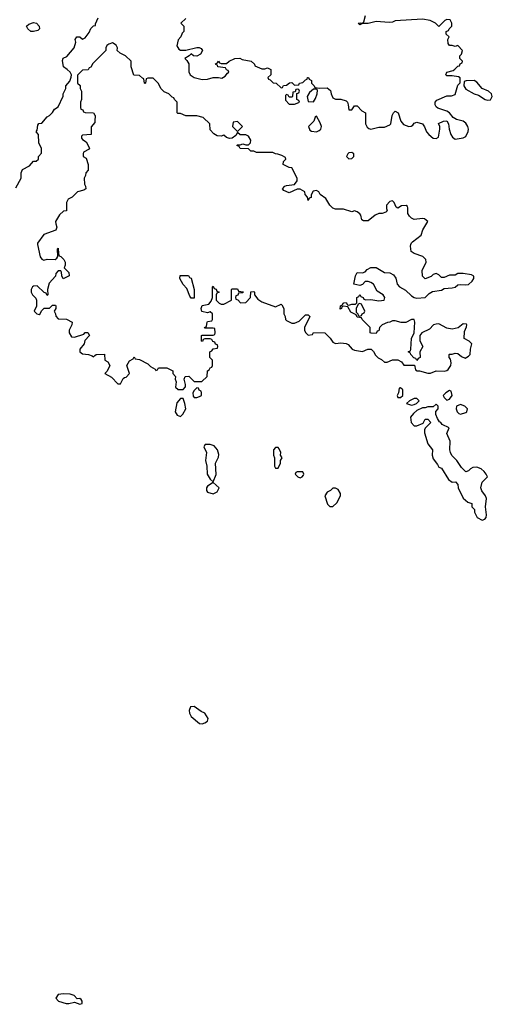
# Model space of a CAD drawing. Header units: inches. Extents: x 2601469 to 2753575, y 449403 to 582909.
# Tile 265 of 350: x 2679448 to 2682924, y 514406 to 521657. Entities that reach past the tile are written whole.
import ezdxf

# ---------------------------------------------------------------- set-up
doc = ezdxf.new("R2010")
doc.units = ezdxf.units.IN
doc.header["$MEASUREMENT"] = 0
for name, color, linetype in [('C6571', 7, 'Continuous'), ('C6572', 7, 'Continuous'), ('C6581', 7, 'Continuous'), ('C6582', 7, 'Continuous')]:
    doc.layers.add(name, color=color, linetype=linetype)

msp = doc.modelspace()

# ---------------------------------------------------------------- linework, layer by layer
at = {"layer": 'C6571', "color": 4, "elevation": 4}
msp.add_lwpolyline([(2679580, 520000), (2679598, 519910), (2679610, 519892), (2679625.4, 519885.4), (2679650, 519892), (2679708.4, 519891.6), (2679720.4, 519899.6), (2679728.4, 519911.6), (2679726, 519970), (2679730, 519974), (2679732.7, 519932.7), (2679738, 519918), (2679750, 519914), (2679772, 519890), (2679782, 519870), (2679782, 519850), (2679774, 519830), (2679810, 519794), (2679811.6, 519771.6), (2679768, 519748), (2679758, 519770), (2679756.4, 519796.4), (2679750, 519806), (2679730, 519806), (2679712.7, 519787.3), (2679712, 519768), (2679663.6, 519716.4), (2679652, 519670), (2679654, 519630), (2679650, 519626), (2679642, 519642), (2679627.3, 519647.3), (2679576.4, 519696.4), (2679550, 519695.3), (2679542, 519690), (2679532, 519670), (2679532, 519650), (2679542, 519630), (2679565.4, 519605.4), (2679572, 519590), (2679572, 519548), (2679554, 519510), (2679574, 519490), (2679590, 519484.7), (2679598, 519490), (2679607.3, 519512.7), (2679628.4, 519531.6), (2679667.3, 519532.7), (2679690, 519554), (2679710, 519554), (2679714, 519550), (2679714, 519530), (2679702, 519510), (2679711.6, 519491.6), (2679712.7, 519472.7), (2679730, 519454), (2679791.1, 519451.1), (2679834, 519430), (2679832, 519410), (2679812, 519370), (2679812, 519350), (2679830, 519322), (2679850, 519318), (2679919, 519341), (2679930, 519354), (2679950, 519354), (2679962, 519330), (2679926.8, 519293.2), (2679921, 519270), (2679891, 519230), (2679891.3, 519210), (2679910, 519196), (2679954, 519190), (2679982, 519182), (2679990, 519174), (2680000, 519183)], dxfattribs=at)
msp.add_lwpolyline([(2679770, 514484), (2679730, 514478), (2679714, 514450), (2679734, 514430), (2679790, 514411.3), (2679810, 514411.3), (2679850, 514422), (2679890, 514406), (2679907.3, 514412.7), (2679908, 514430), (2679900.4, 514440.4), (2679890, 514448), (2679870, 514446), (2679848, 514470), (2679820.2, 514480.2)], close=True, dxfattribs=at)
at = {"layer": 'C6572', "color": 4, "elevation": 4}
for points in [[(2679420.4, 520419.6), (2679458, 520490), (2679458, 520530), (2679467.3, 520552.7), (2679520.4, 520579.6), (2679550, 520614), (2679570, 520614), (2679586, 520630), (2679586, 520650), (2679607.3, 520672.7), (2679607.3, 520707.3), (2679588, 520750), (2679586, 520810), (2679568, 520830), (2679576.4, 520843.6), (2679580.4, 520879.6), (2679588, 520892), (2679610, 520894), (2679650, 520942), (2679666, 520950), (2679690, 520974), (2679703.1, 520996.9), (2679730, 521014), (2679767.3, 521092.7), (2679768.4, 521111.6), (2679786, 521150), (2679786, 521170), (2679816.4, 521203.6), (2679827.3, 521232.7), (2679828, 521250), (2679818, 521270), (2679798, 521290), (2679769.1, 521309.1), (2679763.1, 521356.9), (2679767.3, 521372.7), (2679794.6, 521385.4), (2679848.7, 521450), (2679862, 521490), (2679855.3, 521510), (2679868.7, 521530), (2679890, 521531), (2679910, 521512), (2679930, 521522), (2679958, 521562), (2679970, 521592), (2679990, 521612), (2680000, 521613.2)], [(2680000, 521349), (2679985.4, 521334.6), (2679970, 521306), (2679958, 521302), (2679952.7, 521287.3), (2679910, 521286), (2679872.7, 521247.3), (2679874, 521190), (2679891.6, 521171.6), (2679892, 521150), (2679902, 521130), (2679902, 521070), (2679894, 521050), (2679894, 521010), (2679898, 520998), (2679912.7, 520992.7), (2679918, 520978), (2679930, 520974), (2679991.6, 520971.6), (2680000, 520954.2)], [(2680000, 520908.7), (2679999.6, 520900.4), (2679972.7, 520867.3), (2679974, 520810), (2679910, 520806), (2679902, 520798), (2679903.6, 520783.6), (2679910, 520774), (2679936.9, 520756.9), (2679962, 520710), (2679958, 520702), (2679918, 520682), (2679914, 520670), (2679914, 520650), (2679936, 520636), (2679952, 520590), (2679951.6, 520548.4), (2679934, 520530), (2679932, 520510), (2679922, 520490), (2679924.7, 520444.7), (2679932, 520430), (2679934, 520410), (2679919.6, 520400.4), (2679874, 520390), (2679834, 520350), (2679805.4, 520334.6), (2679792, 520310), (2679791.3, 520248.7), (2679770, 520246), (2679739.6, 520220.4), (2679712, 520170), (2679712.7, 520152.7), (2679722, 520130), (2679712.7, 520107.3), (2679626.4, 520073.6), (2679578, 520010), (2679580, 520000)]]:
    msp.add_lwpolyline(points, dxfattribs=at)
msp.add_lwpolyline([(2679550, 521568.7), (2679529, 521569), (2679508, 521590), (2679498, 521610), (2679515.3, 521624.7), (2679550, 521636), (2679572, 521630), (2679592, 521610), (2679594, 521590), (2679582, 521578)], close=True, dxfattribs=at)
at = {"layer": 'C6581', "color": 4, "elevation": 4}
msp.add_lwpolyline([(2680000, 519183), (2680010, 519192), (2680072.7, 519192.7), (2680074, 519150), (2680096.9, 519136.9), (2680112, 519110), (2680091.6, 519068.4), (2680074, 519050), (2680123.6, 519023.6), (2680170, 518974), (2680190, 518974), (2680210, 519014), (2680218, 519022), (2680230, 519024.7), (2680255.3, 519050), (2680235.3, 519110), (2680256.4, 519143.6), (2680282, 519158), (2680290, 519174), (2680298, 519158), (2680330, 519154), (2680390, 519122), (2680410, 519102), (2680443.6, 519083.6), (2680450, 519074), (2680462, 519078), (2680470, 519094), (2680490, 519094), (2680530, 519092), (2680570, 519074), (2680574, 519070), (2680574, 519050), (2680594, 519030), (2680592, 519010), (2680598, 518990), (2680594, 518950), (2680612.7, 518932.7), (2680650, 518934), (2680667.3, 518952.7), (2680668, 518970), (2680658, 519010), (2680666, 519030), (2680691.6, 519031.6), (2680730, 518992), (2680787.3, 518992.7), (2680826, 519030), (2680828.4, 519071.6), (2680842, 519078), (2680850, 519094), (2680862, 519098), (2680866, 519110), (2680866, 519150), (2680846, 519170), (2680846, 519210), (2680862, 519218), (2680870, 519234), (2680902, 519238), (2680906, 519250), (2680902, 519262), (2680887.3, 519267.3), (2680882, 519282), (2680867.3, 519287.3), (2680862, 519302), (2680850, 519306), (2680810, 519306), (2680798, 519302), (2680792.7, 519287.3), (2680786, 519290), (2680786, 519330), (2680790, 519334), (2680870, 519334), (2680882, 519338), (2680886, 519350), (2680882, 519382), (2680870, 519386), (2680810, 519386), (2680806, 519390), (2680822, 519398), (2680826, 519430), (2680830, 519434), (2680862, 519438), (2680866, 519450), (2680866, 519490), (2680850, 519506), (2680830, 519498), (2680788.4, 519508.4), (2680782, 519530), (2680790, 519551.3), (2680839, 519561), (2680856.4, 519583.6), (2680866, 519610), (2680866, 519690), (2680870, 519694), (2680878, 519678), (2680892.7, 519672.7), (2680898, 519658), (2680914, 519650), (2680898, 519642), (2680894, 519630), (2680894, 519590), (2680914, 519570), (2680930, 519562), (2680950, 519562), (2681006, 519590), (2681006, 519670), (2681010, 519674), (2681050, 519674), (2681058, 519658), (2681092.7, 519652.7), (2681090, 519646), (2681058, 519642), (2681052.7, 519627.3), (2681038, 519622), (2681034, 519610), (2681038, 519598), (2681052.7, 519592.7), (2681072.7, 519572.7), (2681110, 519574), (2681146, 519610), (2681147.3, 519652.7), (2681170, 519654), (2681174, 519650), (2681174, 519630), (2681199.6, 519599.6), (2681230, 519578), (2681330, 519542), (2681370, 519562), (2681376.9, 519556.9), (2681390.9, 519530.9), (2681391.1, 519491.1), (2681401, 519470), (2681402.8, 519450), (2681410, 519441), (2681450, 519422), (2681470, 519422), (2681503.1, 519436.9), (2681550, 519482), (2681570, 519482), (2681576.9, 519476.9), (2681582, 519470), (2681542, 519390), (2681542, 519370), (2681550, 519354), (2681570, 519334), (2681602, 519338), (2681610, 519354), (2681691.1, 519351.1), (2681731.3, 519311.3), (2681750, 519282), (2681770, 519272), (2681810, 519278), (2681850, 519272), (2681863.6, 519263.6), (2681894, 519230), (2681910, 519222), (2681970, 519214), (2682008.9, 519231.1), (2682034, 519230), (2682050, 519214), (2682065.4, 519185.4), (2682085.4, 519165.4), (2682110, 519154), (2682130, 519134), (2682150, 519134), (2682190, 519152), (2682230, 519152), (2682256.9, 519136.9), (2682272.7, 519112.7), (2682352.7, 519112.7), (2682358, 519078), (2682372, 519072), (2682388, 519072), (2682450, 519054), (2682470, 519054), (2682510, 519072), (2682570, 519067.3), (2682590, 519074), (2682598.3, 519081.7), (2682619, 519110), (2682622, 519130), (2682616.4, 519156.4), (2682606, 519170), (2682606, 519190), (2682610, 519194), (2682630, 519194), (2682650, 519202), (2682670, 519198), (2682696.9, 519176.9), (2682724.7, 519164.7), (2682750, 519178), (2682762, 519190), (2682764, 519230), (2682773.2, 519270), (2682754, 519290), (2682718, 519310), (2682720.7, 519359.3), (2682734, 519394), (2682738, 519410), (2682734.6, 519414.6), (2682710, 519416), (2682673.4, 519386.6), (2682630, 519377.2), (2682590, 519384), (2682530, 519417.2), (2682510, 519414), (2682491.1, 519408.9), (2682461.4, 519378.6), (2682404.7, 519350), (2682391, 519330), (2682391.1, 519291.1), (2682412, 519250), (2682392, 519210), (2682394, 519170), (2682378, 519162), (2682370, 519146), (2682362, 519162), (2682347.3, 519167.3), (2682326, 519190), (2682322, 519202), (2682306, 519210), (2682322, 519218), (2682326, 519230), (2682328.7, 519310), (2682348.7, 519350), (2682354.5, 519430), (2682350, 519448), (2682330, 519448.7), (2682287.3, 519427.3), (2682252.7, 519427.3), (2682210, 519438), (2682190, 519438), (2682170, 519428), (2682152.7, 519427.3), (2682114, 519410), (2682094, 519390), (2682090, 519366), (2682078, 519362), (2682070, 519346), (2682032.7, 519347.3), (2682026, 519350), (2682026, 519390), (2681966, 519450), (2681962, 519462), (2681930, 519466), (2681922, 519482), (2681883.1, 519503.1), (2681862, 519542), (2681830, 519546), (2681818, 519542), (2681814, 519530), (2681806, 519526), (2681808, 519550), (2681822, 519558), (2681826, 519570), (2681832.7, 519572.7), (2681850, 519574), (2681858, 519558), (2681870, 519554), (2681890, 519562), (2681918, 519562), (2681927.3, 519572.7), (2681928.4, 519611.6), (2681942, 519618), (2681950, 519634), (2681958, 519618), (2681974, 519610), (2681978, 519598), (2681992.7, 519592.7), (2682030, 519596), (2682090, 519586), (2682128.4, 519591.6), (2682132.7, 519610), (2682122, 519630), (2682077.2, 519657.2), (2682050, 519708), (2682030, 519722), (2682010, 519728.7), (2681990, 519728), (2681970, 519706), (2681950, 519698), (2681906, 519710), (2681918, 519770), (2681930, 519794), (2681970, 519791.3), (2681990, 519801), (2682003.7, 519816.3), (2682030, 519831.3), (2682070, 519831), (2682130, 519796), (2682170, 519791.3), (2682198, 519778), (2682213.4, 519753.4), (2682224.9, 519710), (2682241, 519690), (2682286, 519666), (2682330, 519622), (2682350, 519610.7), (2682370, 519606), (2682430, 519611.3), (2682458.6, 519641.4), (2682485.2, 519654.8), (2682550, 519666), (2682570, 519678), (2682630, 519682), (2682650, 519688), (2682670, 519704), (2682690, 519707.3), (2682730, 519704), (2682750, 519707.7), (2682777.2, 519730), (2682788.7, 519750), (2682788.4, 519768.4), (2682770, 519777.2), (2682710, 519788.7), (2682670, 519788), (2682650, 519775.3), (2682610, 519776), (2682570, 519758), (2682550, 519758), (2682530, 519778), (2682510, 519788), (2682490, 519779), (2682474.4, 519765.6), (2682430, 519748), (2682410, 519768), (2682408.7, 519810), (2682437.2, 519870), (2682435.3, 519890), (2682413.6, 519913.6), (2682350, 519935.3), (2682328, 519950), (2682322, 519990), (2682325.3, 520000)], dxfattribs=at)
for points in [[(2680710, 519606), (2680700.2, 519620.2), (2680676.4, 519676.4), (2680650, 519706), (2680626, 519750), (2680627.3, 519772.7), (2680690, 519774), (2680698, 519758), (2680710, 519754), (2680730.9, 519670.9), (2680730, 519606)], [(2681950, 519566), (2681938, 519562), (2681922, 519530), (2681922, 519502), (2681934, 519490), (2681938, 519478), (2681950, 519474), (2681962, 519478), (2681966, 519490), (2681982, 519498), (2681986, 519510), (2681962, 519562)], [(2680750, 518946), (2680730, 518926), (2680722, 518910), (2680723.6, 518883.6), (2680730, 518874), (2680750, 518874), (2680770, 518882), (2680786, 518890), (2680786, 518910), (2680782, 518922), (2680767.3, 518927.3), (2680762, 518942)], [(2682250, 518946), (2682238, 518942), (2682234, 518910), (2682224.7, 518890), (2682230, 518874), (2682250, 518874), (2682266, 518890), (2682266, 518930)], [(2682610, 518926), (2682582, 518910), (2682562, 518890), (2682570, 518874), (2682590, 518854), (2682610, 518862), (2682628, 518890), (2682622, 518922)], [(2680650, 518866), (2680630, 518866), (2680603.6, 518836.4), (2680592, 518770), (2680605.4, 518745.4), (2680630, 518734), (2680648.4, 518751.6), (2680668.7, 518790), (2680662, 518830)], [(2682370, 518866), (2682350, 518866), (2682330, 518858), (2682314, 518850), (2682294, 518830), (2682330, 518818), (2682350, 518822), (2682366, 518830), (2682386, 518850)], [(2682510, 518826), (2682490, 518806), (2682450, 518806), (2682430, 518798), (2682410, 518798), (2682370, 518778), (2682343.5, 518756.5), (2682322.8, 518730), (2682326.8, 518690), (2682350, 518666), (2682370, 518664.7), (2682415.3, 518684.7), (2682430, 518714), (2682450, 518714), (2682472, 518690), (2682431.1, 518648.9), (2682424.7, 518635.3), (2682425.4, 518614.6), (2682450, 518534), (2682484.7, 518490), (2682481, 518450), (2682490, 518422), (2682522, 518382), (2682530, 518362), (2682550, 518354), (2682602, 518270), (2682630, 518252), (2682652.7, 518252.7), (2682670, 518234), (2682672, 518210), (2682710, 518134), (2682743.6, 518103.6), (2682772.7, 518092.7), (2682774, 518070), (2682792, 518050), (2682792, 518030), (2682812, 517990), (2682850, 517971.3), (2682870, 517978), (2682879, 517990), (2682882, 518010), (2682875.3, 518070), (2682882, 518130), (2682873.2, 518150), (2682846.3, 518186.3), (2682839.3, 518210), (2682849, 518250), (2682888, 518290), (2682878, 518310), (2682865.2, 518330), (2682841.2, 518350), (2682810, 518360.7), (2682782, 518358), (2682764.7, 518350), (2682750, 518335.3), (2682730, 518328), (2682698.6, 518358.6), (2682664, 518410), (2682627.2, 518447.2), (2682616, 518470), (2682612.3, 518490), (2682613.6, 518553.6), (2682588.7, 518610), (2682606, 518650), (2682556.4, 518676.4), (2682546, 518690), (2682535.3, 518695.3), (2682520.2, 518720.2), (2682508.9, 518748.9), (2682508, 518772), (2682526, 518790), (2682526, 518810)], [(2682690, 518824), (2682662, 518810), (2682658, 518790), (2682664.7, 518770), (2682676.9, 518756.9), (2682690, 518751.3), (2682730, 518764.7), (2682738, 518770), (2682742, 518790), (2682722, 518810)], [(2680850, 518528.7), (2680812.7, 518527.3), (2680802, 518510), (2680822, 518470), (2680814.8, 518410), (2680824, 518370), (2680827.3, 518310), (2680850, 518272), (2680870, 518254), (2680892.7, 518307.3), (2680889.1, 518390.9), (2680910, 518434), (2680913.6, 518453.6), (2680902, 518490), (2680878, 518518)], [(2681350, 518506), (2681330, 518506), (2681314, 518490), (2681314, 518450), (2681322, 518430), (2681322, 518370), (2681330, 518354), (2681350, 518354), (2681366, 518390), (2681366, 518410), (2681378, 518430), (2681366, 518450), (2681368, 518470), (2681356.4, 518496.4)], [(2681530, 518326), (2681490, 518326), (2681478, 518322), (2681474, 518310), (2681494, 518290), (2681510, 518282), (2681526, 518290), (2681536.4, 518303.6), (2681538, 518310)], [(2680870, 518248), (2680830, 518222), (2680822.8, 518210), (2680821, 518190), (2680830, 518178), (2680870, 518164.7), (2680900.4, 518179.6), (2680915.3, 518210)], [(2681770, 518206), (2681750, 518206), (2681734, 518190), (2681710, 518178), (2681692, 518150), (2681712, 518090), (2681730, 518072), (2681750, 518072), (2681780.4, 518099.6), (2681808, 518150), (2681807.3, 518167.3), (2681790, 518198)], [(2680730, 516599.6), (2680704.2, 516595.8), (2680694.3, 516570), (2680697.6, 516550), (2680710, 516526), (2680770, 516474.8), (2680790, 516470.8), (2680810, 516478.8), (2680828.7, 516490), (2680835.3, 516510), (2680809.1, 516549.1), (2680781.5, 516561.5)]]:
    msp.add_lwpolyline(points, close=True, dxfattribs=at)
at = {"layer": 'C6582', "color": 4, "elevation": 4}
for points in [[(2680670, 521666), (2680634, 521630), (2680654, 521610), (2680654, 521570), (2680643.6, 521556.4), (2680634, 521530), (2680612.7, 521507.3), (2680604.7, 521464.7), (2680619.6, 521439.6), (2680630, 521432), (2680670, 521432), (2680750, 521452), (2680768.4, 521451.6), (2680783.6, 521443.6), (2680792, 521430), (2680776.9, 521403.1), (2680751.3, 521388.7), (2680726, 521390), (2680710, 521406), (2680694, 521390), (2680662, 521370), (2680676.9, 521356.9), (2680691.6, 521331.6), (2680691.6, 521271.6), (2680702, 521250), (2680730.9, 521230.9), (2680790, 521216), (2680830, 521218), (2680870, 521231), (2680911, 521231), (2680934.6, 521225.4), (2680960.4, 521239.6), (2680976.4, 521263.6), (2680986, 521270), (2680982, 521282), (2680968, 521288), (2680962, 521302), (2680906, 521310), (2680902, 521322), (2680890, 521326), (2680887.3, 521332.7), (2680902, 521338), (2680910, 521352), (2680918, 521338), (2680930, 521334), (2680970, 521334), (2680988.4, 521351.6), (2681030, 521372), (2681067.3, 521372.7), (2681083.6, 521363.6), (2681151, 521351), (2681174, 521330), (2681178, 521318), (2681230, 521294), (2681250, 521294), (2681270, 521302), (2681294, 521290), (2681294, 521250), (2681274, 521230), (2681278, 521218), (2681290, 521214), (2681312.7, 521192.7), (2681334, 521190), (2681370, 521154), (2681382, 521158), (2681387.3, 521172.7), (2681410, 521174), (2681432.7, 521192.7), (2681450, 521194), (2681470, 521174), (2681502, 521178), (2681506, 521190), (2681530, 521194), (2681550, 521214), (2681562, 521218), (2681566, 521230), (2681571.6, 521231.6), (2681578, 521218), (2681594, 521210), (2681594, 521190), (2681614, 521170), (2681618, 521158), (2681652.7, 521152.7), (2681710, 521154), (2681734, 521134), (2681738, 521110), (2681750, 521082), (2681770, 521072), (2681810, 521072), (2681850, 521058), (2681858, 521050), (2681864.7, 521030), (2681870, 520994), (2681890, 520994), (2681910, 521022), (2681930, 521022), (2681965.4, 520985.4), (2681991.3, 520971.3), (2681991, 520890), (2682004.5, 520864.5), (2682015.3, 520855.3), (2682030, 520851), (2682090, 520864.7), (2682130, 520864.7), (2682170, 520882), (2682178, 520890), (2682188, 520950), (2682198, 520970), (2682210, 520982), (2682230.9, 520970.9), (2682251.3, 520910), (2682270, 520884.7), (2682310, 520871.3), (2682328.4, 520871.6), (2682340.4, 520879.6), (2682350, 520894), (2682370, 520902), (2682410.7, 520890.7), (2682426.4, 520866.4), (2682441, 520830), (2682458, 520810), (2682490, 520784.7), (2682510, 520782), (2682528, 520792), (2682538, 520850), (2682538, 520870), (2682528.9, 520891.1), (2682566, 520910), (2682590, 520912), (2682602, 520890), (2682606, 520850), (2682619.1, 520810), (2682630.4, 520790.4), (2682650, 520777.3), (2682710, 520786), (2682730, 520796), (2682747.3, 520832.7), (2682749.6, 520850), (2682744.7, 520870), (2682730, 520895.1), (2682710, 520909.6), (2682661.6, 520921.6), (2682636.5, 520936.5), (2682608.7, 520970), (2682590, 520984), (2682524.1, 521004.1), (2682510, 521015.3), (2682502.7, 521030), (2682502.7, 521050), (2682515.5, 521064.5), (2682590, 521096), (2682623.1, 521096.9), (2682650, 521104.7), (2682670, 521174), (2682687.3, 521192.7), (2682687.3, 521227.3), (2682676.4, 521236.4), (2682630, 521244), (2682590, 521242), (2682582, 521250), (2682590, 521271.3), (2682636.4, 521283.6), (2682648.9, 521291.1), (2682670, 521314), (2682682, 521318), (2682687.3, 521332.7), (2682702, 521338), (2682706, 521350), (2682686, 521370), (2682686, 521390), (2682696.4, 521403.6), (2682706, 521430), (2682670, 521466), (2682650, 521458), (2682630, 521466), (2682610, 521466), (2682600.4, 521480.4), (2682598, 521510), (2682606, 521530), (2682586, 521550), (2682586, 521570), (2682602, 521578), (2682606, 521590), (2682626, 521610), (2682626, 521630), (2682615.3, 521655.3), (2682590, 521658), (2682574, 521650), (2682530, 521606), (2682506, 521630), (2682466, 521650), (2682410, 521659.3), (2682210, 521649.3), (2682190, 521639.5), (2682165.1, 521634.9), (2682070, 521644.2), (2682010, 521629.3), (2681970, 521629), (2681950, 521618), (2681938, 521630), (2681954.4, 521634.4), (2681968.9, 521631.1), (2681979, 521641), (2681992.5, 521687.5)], [(2680000, 521613.2), (2680006, 521614), (2680006, 521626), (2680025.2, 521670)], [(2682325.3, 520000), (2682330, 520014), (2682338, 520022), (2682402, 520070), (2682414, 520110), (2682448.7, 520170), (2682426, 520190), (2682410, 520193.2), (2682350, 520185.2), (2682330, 520194), (2682314, 520210), (2682304, 520230), (2682304, 520270), (2682300.4, 520280.4), (2682290, 520288.7), (2682255.3, 520284.7), (2682228.9, 520268.9), (2682216.4, 520276.4), (2682202, 520310), (2682190, 520322), (2682170, 520319), (2682146, 520290), (2682146, 520266), (2682151.3, 520250), (2682139.8, 520240.2), (2682114, 520230), (2682090, 520229.2), (2682062, 520218), (2682010, 520175.3), (2681976.4, 520176.4), (2681964, 520184), (2681957.2, 520217.2), (2681950, 520228), (2681930, 520242), (2681910, 520248.7), (2681890, 520242), (2681830, 520262), (2681770, 520262), (2681750, 520268), (2681728, 520290), (2681700.2, 520340.2), (2681658, 520370), (2681648.4, 520388.4), (2681630, 520398), (2681605.4, 520394.6), (2681592.7, 520367.3), (2681591.6, 520348.4), (2681578, 520342), (2681570, 520326), (2681566, 520350), (2681548.4, 520368.4), (2681546, 520390), (2681510, 520408), (2681490, 520408), (2681430, 520382), (2681390, 520398), (2681382, 520410), (2681398, 520430), (2681410, 520436), (2681470, 520442), (2681488.7, 520470), (2681488.7, 520490), (2681450, 520566), (2681428.9, 520568.9), (2681386, 520590), (2681387.3, 520612.7), (2681406, 520630), (2681402, 520642), (2681376.4, 520656.4), (2681347.3, 520667.3), (2681330, 520668), (2681310, 520678), (2681190, 520678), (2681170, 520688), (2681148.4, 520688.4), (2681130, 520706), (2681070, 520708), (2681062, 520722), (2681046, 520730), (2681050, 520734), (2681070, 520734), (2681090, 520742), (2681110, 520734), (2681130, 520734), (2681146, 520750), (2681148, 520770), (2681130, 520798), (2681110, 520808), (2681068.4, 520808.4), (2681050, 520826), (2681036.9, 520803.1), (2681010, 520784), (2680990, 520782), (2680968.4, 520788.4), (2680950, 520806), (2680930, 520798), (2680900.4, 520800.4), (2680876.4, 520816.4), (2680850, 520846), (2680846, 520890), (2680796.4, 520936.4), (2680750, 520948), (2680670, 520948), (2680630, 520966), (2680610, 520966), (2680606, 520970), (2680606, 521050), (2680586, 521070), (2680582, 521082), (2680570, 521086), (2680546, 521110), (2680510, 521126), (2680486, 521150), (2680470, 521186), (2680430, 521226), (2680390, 521226), (2680378, 521222), (2680374, 521190), (2680370, 521186), (2680366, 521190), (2680362, 521222), (2680350, 521226), (2680330, 521246), (2680287.3, 521247.3), (2680268.9, 521308.9), (2680268, 521350), (2680226, 521390), (2680186, 521410), (2680166, 521430), (2680168, 521450), (2680158, 521470), (2680130, 521486), (2680103.6, 521476.4), (2680090, 521466), (2680082, 521450), (2680082, 521430), (2680000, 521349)], [(2680000, 520954.2), (2680002, 520950), (2680000, 520908.7)]]:
    msp.add_lwpolyline(points, dxfattribs=at)
for points in [[(2682790, 521208.7), (2682732.7, 521207.3), (2682718, 521202), (2682714, 521170), (2682730, 521144.7), (2682790, 521111.3), (2682821.4, 521101.4), (2682872, 521070), (2682890, 521062.8), (2682910, 521066), (2682924, 521090), (2682919, 521110), (2682895.3, 521130), (2682849, 521149), (2682810, 521197.2)], [(2681490, 521146), (2681478, 521142), (2681474, 521126), (2681458, 521122), (2681454, 521090), (2681450, 521086), (2681430, 521086), (2681422, 521102), (2681410, 521106), (2681402, 521098), (2681403.6, 521063.6), (2681430, 521034), (2681470, 521034), (2681490, 521042), (2681506, 521050), (2681502, 521062), (2681486, 521070), (2681486, 521114), (2681502, 521118), (2681506, 521130), (2681502, 521142)], [(2681630, 521146), (2681610, 521146), (2681579.6, 521120.4), (2681562, 521090), (2681570, 521054), (2681610, 521052), (2681624.7, 521075.3), (2681635.3, 521110), (2681638, 521138)], [(2681050, 520906), (2681018, 520902), (2681014, 520870), (2681050, 520834), (2681086, 520870)], [(2681630, 520946), (2681622, 520938), (2681612, 520910), (2681571.3, 520870), (2681582, 520842), (2681594.8, 520834.8), (2681630, 520830.8), (2681650, 520841), (2681662, 520850), (2681668.7, 520870), (2681658, 520898)], [(2681890, 520678), (2681870, 520675.3), (2681862, 520670), (2681852, 520650), (2681870, 520632), (2681890, 520634), (2681906, 520650), (2681906, 520670)]]:
    msp.add_lwpolyline(points, close=True, dxfattribs=at)

doc.saveas('drawing.dxf')
